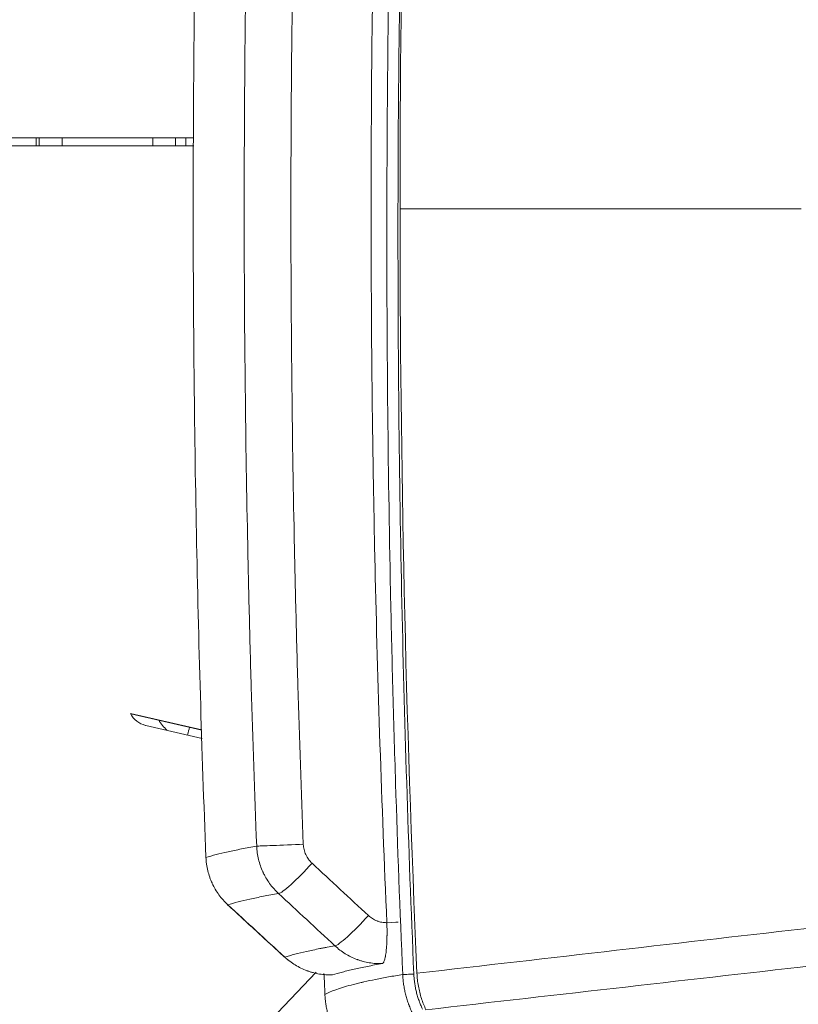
# Model space of a CAD drawing. Header units: millimetres. Extents: x 0 to 594, y 0 to 420.
# Tile 503 of 656: x 187 to 202, y 308 to 326. Entities that reach past the tile are written whole.
import ezdxf

# ---------------------------------------------------------------- set-up
doc = ezdxf.new("R2010")
doc.units = ezdxf.units.MM
doc.layers.add('1', color=7, linetype='Continuous', true_color=0xffffff)
doc.styles.add('Arial', font='txt')
doc.dimstyles.get("Standard").update_dxf_attribs({"dimtxt": 0.18, "dimasz": 0.18, "dimexe": 0.18, "dimexo": 0.0625, "dimgap": 0.09, "dimtad": 0, "dimtih": 1, "dimtoh": 1, "dimdec": 4, "dimzin": 0, "dimdsep": 46, "dimtxsty": 'Standard', "dimcen": 0.09, "dimadec": 0, "dimazin": 0, "dimtfac": 1, "dimtdec": 4, "dimtofl": 0, "dimtmove": 0, "dimatfit": 3, "dimfxl": 0, "dimtolj": 1, "dimtzin": 0, "dimarcsym": 0})

# ---------------------------------------------------------------- blocks, each defined once
blk = doc.blocks.new('_U3')
at = {"layer": '1', "color": 18, "lineweight": 18}
for p, q in [((145.912, 334.177), (158.012, 334.177)), ((156.012, 334.177), (156.012, 250.425)), ((145.911, 298.634), (158.012, 298.634)), ((156.012, 250.425), (161.012, 250.425))]:
    blk.add_line(p, q, dxfattribs=at)
at = {"layer": '1', "color": 18}
for points in [[(156.012, 334.177), (156.95, 330.677), (155.074, 330.677)], [(156.012, 298.634), (155.074, 302.134), (156.95, 302.134)]]:
    blk.add_solid(points, dxfattribs=at)
at = {"layer": '1', "color": 18, "linetype": 'Continuous', "lineweight": 13, "char_height": 3.5, "attachment_point": 7, "line_spacing_factor": 1.047437, "style": 'Arial'}
for s, insert in [('\\fArial|b0|i0;\\W1.0000;0.7', (162.697, 247.789)), ('\\fArial|b0|i0;\\W1.0000;CTRS', (172.644, 247.789)), ('\\fArial|b0|i0;\\W1.0000;FWD LIFT POINTS', (162.697, 240.727))]:
    blk.add_mtext(s, dxfattribs=dict(at, insert=insert))

msp = doc.modelspace()

# ---------------------------------------------------------------- linework, layer by layer
at = {"layer": '1', "color": 155, "linetype": 'Continuous', "lineweight": 18}
for p, q in [((190.367, 324.137), (170.216, 324.137)), ((190.367, 324.137), (170.216, 324.137)), ((187.461, 324.137), (187.461, 323.987)), ((170.216, 323.987), (190.367, 323.987)), ((170.216, 323.987), (190.367, 323.987)), ((189.204, 313.518), (190.519, 313.214)), ((189.204, 313.518), (190.519, 313.214)), ((190.519, 313.21), (189.206, 313.514)), ((190.519, 313.21), (189.206, 313.514)), ((190.524, 313.058), (189.482, 313.299)), ((190.524, 313.058), (189.482, 313.299)), ((190.993, 309.991), (190.997, 309.99)), ((190.993, 309.991), (190.997, 309.99)), ((192.042, 309.026), (192.046, 309.026)), ((192.042, 309.026), (192.046, 309.026))]:
    msp.add_line(p, q, dxfattribs=at)
at = {"layer": '1', "color": 155, "linetype": 'Continuous', "lineweight": 13}
for p, q in [((187.519, 323.987), (187.519, 324.137)), ((187.939, 324.137), (187.939, 323.987)), ((189.614, 323.987), (189.614, 324.137)), ((190.034, 324.137), (190.034, 323.987)), ((190.222, 323.987), (190.222, 324.137)), ((190.159, 306.155), (192.624, 308.747)), ((190.159, 306.155), (192.624, 308.747))]:
    msp.add_line(p, q, dxfattribs=at)
at = {"layer": '1', "color": 155, "linetype": 'Continuous', "lineweight": 18}
msp.add_ellipse((189.575, 313.705), major_axis=(0, -0.416), ratio=0.99863, start_param=5.179671, end_param=6.056293, dxfattribs=at)
msp.add_ellipse((189.575, 313.705), major_axis=(0, -0.416), ratio=0.99863, start_param=5.179671, end_param=6.056293, dxfattribs=at)
at = {"layer": '1', "color": 155, "linetype": 'Continuous', "lineweight": 13}
for centre, major_axis, ratio, start_param, end_param in [((190.412, 313.801), (0, -0.8), 0.99848, 5.24532, 5.545918), ((190.253, 313.021), (0.09, 0.39), 0.050989, 0.913812, 1.325215), ((192.27, 311.101), (-0.749, -0.029), 0.000118, 4.552208, 6.129208), ((192.27, 311.101), (-0.749, -0.029), 0.000118, 4.552208, 6.129208), ((192.43, 310.751), (-0.51, -0.55), 0.113086, 0.123702, 1.684274), ((192.43, 310.751), (-0.51, -0.55), 0.113086, 0.123702, 1.684274), ((193.469, 309.786), (-0.51, -0.55), 0.112803, 0.123799, 1.684656), ((193.469, 309.786), (-0.51, -0.55), 0.112803, 0.123799, 1.684656), ((193.89, 309.658), (-0.25, -0.011), 0.000021, 2.983705, 4.551795), ((193.89, 309.658), (-0.25, -0.011), 0.000021, 2.983705, 4.551795), ((194.37, 308.712), (0.15, 0.006), 0.018206, 3.306143, 5.10301)]:
    msp.add_ellipse(centre, major_axis=major_axis, ratio=ratio, start_param=start_param, end_param=end_param, dxfattribs=at)
for points, knots in [([(194.222, 308.705), (194.171, 309.881), (194.127, 311.057), (194.081, 312.528), (194.072, 312.822), (194.055, 313.41), (194.03, 314.292), (194.009, 315.175), (193.973, 316.94), (193.951, 318.411), (193.939, 319.883), (193.935, 320.471), (193.933, 320.765), (193.929, 321.648), (193.929, 322.237), (193.933, 325.18), (193.993, 329.887), (194.157, 334.591), (194.265, 336.943)], [0, 0, 0, 0, 0.125, 0.125, 0.15625, 0.15625, 0.1875, 0.25, 0.25, 0.375, 0.40625, 0.40625, 0.4375, 0.4375, 0.5, 0.5, 0.75, 1, 1, 1, 1]), ([(194.47, 336.935), (194.362, 334.585), (194.198, 329.883), (194.138, 325.177), (194.134, 322.236), (194.135, 321.647), (194.139, 320.471), (194.143, 319.883), (194.16, 318.118), (194.178, 316.942), (194.251, 313.414), (194.326, 311.063), (194.427, 308.712)], [0, 0, 0, 0, 0.25, 0.5, 0.5, 0.5625, 0.5625, 0.625, 0.625, 0.75, 0.75, 1, 1, 1, 1]), ([(193.93, 309.66), (193.833, 311.853), (193.76, 314.046), (193.699, 316.789), (193.689, 317.338), (193.67, 318.435), (193.648, 320.081), (193.639, 321.727), (193.639, 325.02), (193.663, 327.214), (193.735, 330.506), (193.766, 331.602), (193.811, 332.974), (193.821, 333.248), (193.84, 333.796), (193.871, 334.619), (193.905, 335.441), (193.929, 335.989)], [0, 0, 0, 0, 0.25, 0.25, 0.3125, 0.3125, 0.375, 0.5, 0.5, 0.75, 0.75, 0.875, 0.875, 0.90625, 0.90625, 0.9375, 1, 1, 1, 1]), ([(193.93, 309.66), (193.833, 311.853), (193.76, 314.046), (193.699, 316.789), (193.689, 317.338), (193.67, 318.435), (193.648, 320.081), (193.639, 321.727), (193.639, 325.02), (193.663, 327.214), (193.735, 330.506), (193.766, 331.602), (193.811, 332.974), (193.821, 333.248), (193.84, 333.796), (193.871, 334.619), (193.905, 335.441), (193.929, 335.989)], [0, 0, 0, 0, 0.25, 0.25, 0.3125, 0.3125, 0.375, 0.5, 0.5, 0.75, 0.75, 0.875, 0.875, 0.90625, 0.90625, 0.9375, 1, 1, 1, 1]), ([(191.529, 311.072), (191.491, 312.051), (191.457, 313.03), (191.414, 314.499), (191.401, 314.988), (191.383, 315.723), (191.377, 315.968), (191.367, 316.458), (191.321, 318.661), (191.299, 320.865), (191.299, 323.315), (191.301, 324.049), (191.305, 324.784), (191.309, 325.274), (191.311, 325.519), (191.323, 326.743), (191.337, 327.723), (191.395, 330.661), (191.452, 332.62), (191.529, 334.578)], [0, 0, 0, 0, 0.125, 0.125, 0.1875, 0.1875, 0.21875, 0.21875, 0.25, 0.5, 0.5, 0.5625, 0.59375, 0.59375, 0.625, 0.625, 0.75, 0.75, 1, 1, 1, 1]), ([(191.529, 311.072), (191.491, 312.051), (191.457, 313.03), (191.414, 314.499), (191.401, 314.988), (191.383, 315.723), (191.377, 315.968), (191.367, 316.458), (191.321, 318.661), (191.299, 320.865), (191.299, 323.315), (191.301, 324.049), (191.305, 324.784), (191.309, 325.274), (191.311, 325.519), (191.323, 326.743), (191.337, 327.723), (191.395, 330.661), (191.452, 332.62), (191.529, 334.578)], [0, 0, 0, 0, 0.125, 0.125, 0.1875, 0.1875, 0.21875, 0.21875, 0.25, 0.5, 0.5, 0.5625, 0.59375, 0.59375, 0.625, 0.625, 0.75, 0.75, 1, 1, 1, 1]), ([(192.389, 334.544), (192.313, 332.592), (192.255, 330.639), (192.198, 327.709), (192.184, 326.732), (192.172, 325.511), (192.17, 325.267), (192.166, 324.778), (192.162, 324.046), (192.16, 323.313), (192.16, 320.871), (192.179, 318.918), (192.222, 316.72), (192.227, 316.476), (192.238, 315.988), (192.244, 315.743), (192.261, 315.011), (192.301, 313.546), (192.351, 312.082), (192.389, 311.105)], [0, 0, 0, 0, 0.25, 0.25, 0.375, 0.375, 0.40625, 0.40625, 0.4375, 0.5, 0.5, 0.75, 0.75, 0.78125, 0.78125, 0.8125, 0.8125, 0.875, 1, 1, 1, 1]), ([(192.389, 334.544), (192.313, 332.592), (192.255, 330.639), (192.198, 327.709), (192.184, 326.732), (192.172, 325.511), (192.17, 325.267), (192.166, 324.778), (192.162, 324.046), (192.16, 323.313), (192.16, 320.871), (192.179, 318.918), (192.222, 316.72), (192.227, 316.476), (192.238, 315.988), (192.244, 315.743), (192.261, 315.011), (192.301, 313.546), (192.351, 312.082), (192.389, 311.105)], [0, 0, 0, 0, 0.25, 0.25, 0.375, 0.375, 0.40625, 0.40625, 0.4375, 0.5, 0.5, 0.75, 0.75, 0.78125, 0.78125, 0.8125, 0.8125, 0.875, 1, 1, 1, 1]), ([(190.593, 310.863), (190.65, 310.88), (190.713, 310.898), (190.849, 310.933), (190.922, 310.95), (191.078, 310.985), (191.161, 311.002), (191.338, 311.037), (191.431, 311.054), (191.529, 311.072)], [0, 0, 0, 0, 0.25, 0.25, 0.5, 0.5, 0.75, 0.75, 1, 1, 1, 1]), ([(190.593, 310.863), (190.65, 310.88), (190.713, 310.898), (190.849, 310.933), (190.922, 310.95), (191.078, 310.985), (191.161, 311.002), (191.338, 311.037), (191.431, 311.054), (191.529, 311.072)], [0, 0, 0, 0, 0.25, 0.25, 0.5, 0.5, 0.75, 0.75, 1, 1, 1, 1]), ([(191.931, 310.199), (191.916, 310.213), (191.901, 310.227), (191.883, 310.246), (191.88, 310.25), (191.872, 310.257), (191.862, 310.268), (191.851, 310.28), (191.817, 310.318), (191.792, 310.35), (191.744, 310.417), (191.721, 310.451), (191.69, 310.504), (191.68, 310.522), (191.666, 310.549), (191.659, 310.563), (191.652, 310.577), (191.648, 310.587), (191.646, 310.591), (191.626, 310.634), (191.611, 310.672), (191.584, 310.749), (191.561, 310.828), (191.546, 310.908), (191.535, 310.989), (191.531, 311.03), (191.529, 311.072)], [0, 0, 0, 0, 0.0625, 0.0625, 0.078125, 0.078125, 0.09375, 0.125, 0.125, 0.25, 0.25, 0.375, 0.375, 0.4375, 0.4375, 0.46875, 0.484375, 0.484375, 0.5, 0.5, 0.625, 0.625, 0.75, 0.875, 0.875, 1, 1, 1, 1]), ([(191.931, 310.199), (191.916, 310.213), (191.901, 310.227), (191.883, 310.246), (191.88, 310.25), (191.872, 310.257), (191.862, 310.268), (191.851, 310.28), (191.817, 310.318), (191.792, 310.35), (191.744, 310.417), (191.721, 310.451), (191.69, 310.504), (191.68, 310.522), (191.666, 310.549), (191.659, 310.563), (191.652, 310.577), (191.648, 310.587), (191.646, 310.591), (191.626, 310.634), (191.611, 310.672), (191.584, 310.749), (191.561, 310.828), (191.546, 310.908), (191.535, 310.989), (191.531, 311.03), (191.529, 311.072)], [0, 0, 0, 0, 0.0625, 0.0625, 0.078125, 0.078125, 0.09375, 0.125, 0.125, 0.25, 0.25, 0.375, 0.375, 0.4375, 0.4375, 0.46875, 0.484375, 0.484375, 0.5, 0.5, 0.625, 0.625, 0.75, 0.875, 0.875, 1, 1, 1, 1]), ([(192.389, 311.105), (192.39, 311.089), (192.392, 311.072), (192.396, 311.04), (192.402, 311.008), (192.411, 310.977), (192.422, 310.946), (192.428, 310.93), (192.438, 310.908), (192.442, 310.9), (192.449, 310.886), (192.453, 310.878), (192.466, 310.857), (192.475, 310.843), (192.494, 310.817), (192.504, 310.804), (192.518, 310.789), (192.52, 310.786), (192.526, 310.78), (192.529, 310.777), (192.537, 310.768), (192.543, 310.762), (192.549, 310.756)], [0, 0, 0, 0, 0.125, 0.125, 0.25, 0.375, 0.375, 0.5, 0.5, 0.5625, 0.5625, 0.625, 0.625, 0.75, 0.75, 0.875, 0.875, 0.90625, 0.90625, 0.9375, 0.9375, 1, 1, 1, 1]), ([(192.389, 311.105), (192.39, 311.089), (192.392, 311.072), (192.396, 311.04), (192.402, 311.008), (192.411, 310.977), (192.422, 310.946), (192.428, 310.93), (192.438, 310.908), (192.442, 310.9), (192.449, 310.886), (192.453, 310.878), (192.466, 310.857), (192.475, 310.843), (192.494, 310.817), (192.504, 310.804), (192.518, 310.789), (192.52, 310.786), (192.526, 310.78), (192.529, 310.777), (192.537, 310.768), (192.543, 310.762), (192.549, 310.756)], [0, 0, 0, 0, 0.125, 0.125, 0.25, 0.375, 0.375, 0.5, 0.5, 0.5625, 0.5625, 0.625, 0.625, 0.75, 0.75, 0.875, 0.875, 0.90625, 0.90625, 0.9375, 0.9375, 1, 1, 1, 1]), ([(191.931, 310.199), (191.833, 310.182), (191.74, 310.164), (191.564, 310.13), (191.481, 310.112), (191.325, 310.077), (191.253, 310.06), (191.117, 310.025), (191.055, 310.008), (190.997, 309.99)], [0, 0, 0, 0, 0.25, 0.25, 0.5, 0.5, 0.75, 0.75, 1, 1, 1, 1]), ([(191.931, 310.199), (191.833, 310.182), (191.74, 310.164), (191.564, 310.13), (191.481, 310.112), (191.325, 310.077), (191.253, 310.06), (191.117, 310.025), (191.055, 310.008), (190.997, 309.99)], [0, 0, 0, 0, 0.25, 0.25, 0.5, 0.5, 0.75, 0.75, 1, 1, 1, 1]), ([(193.589, 309.792), (193.601, 309.781), (193.613, 309.771), (193.637, 309.752), (193.663, 309.734), (193.69, 309.719), (193.718, 309.705), (193.732, 309.699), (193.748, 309.692), (193.75, 309.692), (193.754, 309.69), (193.756, 309.69), (193.761, 309.688), (193.773, 309.684), (193.784, 309.68), (193.806, 309.674), (193.837, 309.667), (193.867, 309.663), (193.891, 309.661), (193.898, 309.661), (193.914, 309.66), (193.922, 309.66), (193.93, 309.66)], [0, 0, 0, 0, 0.125, 0.125, 0.25, 0.375, 0.375, 0.5, 0.5, 0.515625, 0.515625, 0.53125, 0.53125, 0.5625, 0.625, 0.625, 0.75, 0.875, 0.875, 0.9375, 0.9375, 1, 1, 1, 1]), ([(193.589, 309.792), (193.601, 309.781), (193.613, 309.771), (193.637, 309.752), (193.663, 309.734), (193.69, 309.719), (193.718, 309.705), (193.732, 309.699), (193.748, 309.692), (193.75, 309.692), (193.754, 309.69), (193.756, 309.69), (193.761, 309.688), (193.773, 309.684), (193.784, 309.68), (193.806, 309.674), (193.837, 309.667), (193.867, 309.663), (193.891, 309.661), (193.898, 309.661), (193.914, 309.66), (193.922, 309.66), (193.93, 309.66)], [0, 0, 0, 0, 0.125, 0.125, 0.25, 0.375, 0.375, 0.5, 0.5, 0.515625, 0.515625, 0.53125, 0.53125, 0.5625, 0.625, 0.625, 0.75, 0.875, 0.875, 0.9375, 0.9375, 1, 1, 1, 1]), ([(193.845, 308.906), (193.849, 308.906), (193.856, 308.91), (193.863, 308.918), (193.867, 308.924), (193.868, 308.925), (193.869, 308.927), (193.87, 308.929), (193.873, 308.934), (193.875, 308.939), (193.88, 308.951), (193.883, 308.96), (193.889, 308.979), (193.892, 308.99), (193.896, 309.008), (193.898, 309.014), (193.9, 309.022), (193.9, 309.024), (193.901, 309.027), (193.902, 309.032), (193.903, 309.037), (193.906, 309.054), (193.908, 309.069), (193.913, 309.1), (193.915, 309.117), (193.918, 309.152), (193.92, 309.17), (193.922, 309.191), (193.922, 309.194), (193.923, 309.199), (193.923, 309.206), (193.925, 309.223), (193.926, 309.238), (193.927, 309.268), (193.93, 309.31), (193.931, 309.354), (193.932, 309.387), (193.932, 309.399), (193.932, 309.413), (193.932, 309.416), (193.932, 309.422), (193.933, 309.425), (193.933, 309.433), (193.933, 309.439), (193.933, 309.468), (193.933, 309.492), (193.933, 309.539), (193.932, 309.563), (193.931, 309.611), (193.931, 309.636), (193.93, 309.66)], [0, 0, 0, 0, 0.0625, 0.125, 0.125, 0.132813, 0.132813, 0.140625, 0.15625, 0.1875, 0.1875, 0.25, 0.25, 0.3125, 0.3125, 0.34375, 0.34375, 0.351563, 0.351563, 0.359375, 0.375, 0.375, 0.4375, 0.4375, 0.5, 0.5, 0.5625, 0.5625, 0.570313, 0.570313, 0.578125, 0.59375, 0.625, 0.625, 0.6875, 0.75, 0.75, 0.78125, 0.78125, 0.789063, 0.789063, 0.796875, 0.796875, 0.8125, 0.8125, 0.875, 0.875, 0.9375, 0.9375, 1, 1, 1, 1]), ([(193.845, 308.906), (193.849, 308.906), (193.856, 308.91), (193.863, 308.918), (193.867, 308.924), (193.868, 308.925), (193.869, 308.927), (193.87, 308.929), (193.873, 308.934), (193.875, 308.939), (193.88, 308.951), (193.883, 308.96), (193.889, 308.979), (193.892, 308.99), (193.896, 309.008), (193.898, 309.014), (193.9, 309.022), (193.9, 309.024), (193.901, 309.027), (193.902, 309.032), (193.903, 309.037), (193.906, 309.054), (193.908, 309.069), (193.913, 309.1), (193.915, 309.117), (193.918, 309.152), (193.92, 309.17), (193.922, 309.191), (193.922, 309.194), (193.923, 309.199), (193.923, 309.206), (193.925, 309.223), (193.926, 309.238), (193.927, 309.268), (193.93, 309.31), (193.931, 309.354), (193.932, 309.387), (193.932, 309.399), (193.932, 309.413), (193.932, 309.416), (193.932, 309.422), (193.933, 309.425), (193.933, 309.433), (193.933, 309.439), (193.933, 309.468), (193.933, 309.492), (193.933, 309.539), (193.932, 309.563), (193.931, 309.611), (193.931, 309.636), (193.93, 309.66)], [0, 0, 0, 0, 0.0625, 0.125, 0.125, 0.132813, 0.132813, 0.140625, 0.15625, 0.1875, 0.1875, 0.25, 0.25, 0.3125, 0.3125, 0.34375, 0.34375, 0.351563, 0.351563, 0.359375, 0.375, 0.375, 0.4375, 0.4375, 0.5, 0.5, 0.5625, 0.5625, 0.570313, 0.570313, 0.578125, 0.59375, 0.625, 0.625, 0.6875, 0.75, 0.75, 0.78125, 0.78125, 0.789063, 0.789063, 0.796875, 0.796875, 0.8125, 0.8125, 0.875, 0.875, 0.9375, 0.9375, 1, 1, 1, 1]), ([(192.046, 309.026), (192.075, 309.034), (192.104, 309.043), (192.151, 309.056), (192.167, 309.06), (192.199, 309.069), (192.215, 309.074), (192.299, 309.095), (192.371, 309.113), (192.525, 309.147), (192.607, 309.165), (192.716, 309.186), (192.738, 309.191), (192.783, 309.199), (192.806, 309.204), (192.875, 309.217), (192.922, 309.225), (192.971, 309.234)], [0, 0, 0, 0, 0.125, 0.125, 0.1875, 0.1875, 0.25, 0.25, 0.5, 0.5, 0.75, 0.75, 0.8125, 0.8125, 0.875, 0.875, 1, 1, 1, 1]), ([(192.046, 309.026), (192.075, 309.034), (192.104, 309.043), (192.151, 309.056), (192.167, 309.06), (192.199, 309.069), (192.215, 309.074), (192.299, 309.095), (192.371, 309.113), (192.525, 309.147), (192.607, 309.165), (192.716, 309.186), (192.738, 309.191), (192.783, 309.199), (192.806, 309.204), (192.875, 309.217), (192.922, 309.225), (192.971, 309.234)], [0, 0, 0, 0, 0.125, 0.125, 0.1875, 0.1875, 0.25, 0.25, 0.5, 0.5, 0.75, 0.75, 0.8125, 0.8125, 0.875, 0.875, 1, 1, 1, 1]), ([(193.845, 308.906), (193.835, 308.905), (193.82, 308.905), (193.805, 308.905), (193.795, 308.905), (193.79, 308.905), (193.765, 308.906), (193.745, 308.906), (193.685, 308.91), (193.645, 308.915), (193.567, 308.928), (193.528, 308.936), (193.471, 308.952), (193.451, 308.958), (193.423, 308.967), (193.408, 308.972), (193.394, 308.977), (193.385, 308.98), (193.38, 308.982), (193.338, 308.998), (193.301, 309.014), (193.23, 309.049), (193.16, 309.087), (193.095, 309.132), (193.031, 309.18), (193.001, 309.206), (192.971, 309.234)], [0, 0, 0, 0, 0.03125, 0.046875, 0.046875, 0.0625, 0.0625, 0.125, 0.125, 0.25, 0.25, 0.375, 0.375, 0.4375, 0.4375, 0.46875, 0.484375, 0.484375, 0.5, 0.5, 0.625, 0.625, 0.75, 0.875, 0.875, 1, 1, 1, 1]), ([(193.845, 308.906), (193.835, 308.905), (193.82, 308.905), (193.805, 308.905), (193.795, 308.905), (193.79, 308.905), (193.765, 308.906), (193.745, 308.906), (193.685, 308.91), (193.645, 308.915), (193.567, 308.928), (193.528, 308.936), (193.471, 308.952), (193.451, 308.958), (193.423, 308.967), (193.408, 308.972), (193.394, 308.977), (193.385, 308.98), (193.38, 308.982), (193.338, 308.998), (193.301, 309.014), (193.23, 309.049), (193.16, 309.087), (193.095, 309.132), (193.031, 309.18), (193.001, 309.206), (192.971, 309.234)], [0, 0, 0, 0, 0.03125, 0.046875, 0.046875, 0.0625, 0.0625, 0.125, 0.125, 0.25, 0.25, 0.375, 0.375, 0.4375, 0.4375, 0.46875, 0.484375, 0.484375, 0.5, 0.5, 0.625, 0.625, 0.75, 0.875, 0.875, 1, 1, 1, 1]), ([(202.013, 308.894), (200.786, 308.754), (199.559, 308.614), (197.104, 308.334), (195.877, 308.194), (194.65, 308.054)], [0, 0, 0, 0, 0.5, 0.5, 1, 1, 1, 1]), ([(192.787, 308.339), (192.794, 308.343), (192.801, 308.347), (192.817, 308.354), (192.824, 308.358), (192.849, 308.369), (192.866, 308.377), (192.92, 308.399), (192.96, 308.415), (193.048, 308.445), (193.096, 308.46), (193.2, 308.491), (193.256, 308.507), (193.346, 308.53), (193.392, 308.541), (193.441, 308.553), (193.465, 308.559), (193.473, 308.561), (193.49, 308.564), (193.566, 308.582), (193.718, 308.614), (193.956, 308.66), (194.131, 308.69), (194.222, 308.705)], [0, 0, 0, 0, 0.03125, 0.03125, 0.0625, 0.0625, 0.125, 0.125, 0.25, 0.25, 0.375, 0.375, 0.5, 0.5, 0.5625, 0.59375, 0.59375, 0.609375, 0.609375, 0.625, 0.75, 0.875, 1, 1, 1, 1]), ([(194.396, 308.001), (194.383, 308.029), (194.371, 308.056), (194.353, 308.099), (194.348, 308.113), (194.339, 308.134), (194.337, 308.141), (194.331, 308.156), (194.329, 308.163), (194.316, 308.199), (194.297, 308.256), (194.273, 308.344), (194.254, 308.433), (194.238, 308.522), (194.231, 308.583), (194.225, 308.644), (194.223, 308.674), (194.222, 308.705)], [0, 0, 0, 0, 0.125, 0.125, 0.1875, 0.1875, 0.21875, 0.21875, 0.25, 0.25, 0.375, 0.5, 0.625, 0.75, 0.875, 0.875, 1, 1, 1, 1]), ([(194.427, 308.712), (194.428, 308.684), (194.432, 308.628), (194.442, 308.545), (194.456, 308.463), (194.473, 308.382), (194.495, 308.301), (194.515, 308.242), (194.527, 308.209), (194.531, 308.196), (194.534, 308.19), (194.541, 308.17), (194.546, 308.157), (194.562, 308.119), (194.573, 308.093), (194.585, 308.068)], [0, 0, 0, 0, 0.125, 0.25, 0.375, 0.5, 0.625, 0.75, 0.78125, 0.78125, 0.8125, 0.8125, 0.875, 0.875, 1, 1, 1, 1])]:
    msp.add_open_spline(points, degree=3, knots=knots, dxfattribs=at)
at = {"layer": '1', "color": 155, "linetype": 'Continuous', "lineweight": 18}
for points, degree in [([(194.485, 336.922), (194.276, 332.227), (194.172, 327.526), (194.172, 322.825)], 3), ([(194.172, 322.825), (194.172, 318.124), (194.276, 313.423), (194.485, 308.727)], 3), ([(190.993, 309.991), (192.042, 309.026)], 1), ([(190.993, 309.991), (192.042, 309.026)], 1), ([(192.77, 308.723), (192.776, 308.595), (192.781, 308.467), (192.787, 308.339)], 3)]:
    msp.add_open_spline(points, degree=degree, dxfattribs=at)
for points, knots in [([(190.592, 334.786), (190.553, 333.79), (190.519, 332.794), (190.475, 331.299), (190.462, 330.8), (190.444, 330.053), (190.438, 329.803), (190.427, 329.305), (190.38, 327.062), (190.358, 324.819), (190.359, 322.326), (190.36, 321.578), (190.365, 320.831), (190.369, 320.332), (190.371, 320.083), (190.383, 318.836), (190.398, 317.839), (190.456, 314.849), (190.515, 312.856), (190.593, 310.863)], [0, 0, 0, 0, 0.125, 0.125, 0.1875, 0.1875, 0.21875, 0.21875, 0.25, 0.5, 0.5, 0.5625, 0.59375, 0.59375, 0.625, 0.625, 0.75, 0.75, 1, 1, 1, 1]), ([(190.592, 334.786), (190.553, 333.79), (190.519, 332.794), (190.475, 331.299), (190.462, 330.8), (190.444, 330.053), (190.438, 329.803), (190.427, 329.305), (190.38, 327.062), (190.358, 324.819), (190.359, 322.326), (190.36, 321.578), (190.365, 320.831), (190.369, 320.332), (190.371, 320.083), (190.383, 318.836), (190.398, 317.839), (190.456, 314.849), (190.515, 312.856), (190.593, 310.863)], [0, 0, 0, 0, 0.125, 0.125, 0.1875, 0.1875, 0.21875, 0.21875, 0.25, 0.5, 0.5, 0.5625, 0.59375, 0.59375, 0.625, 0.625, 0.75, 0.75, 1, 1, 1, 1]), ([(190.593, 310.863), (190.594, 310.842), (190.595, 310.822), (190.597, 310.796), (190.598, 310.79), (190.599, 310.78), (190.601, 310.765), (190.603, 310.749), (190.61, 310.698), (190.618, 310.658), (190.637, 310.578), (190.649, 310.539), (190.669, 310.48), (190.676, 310.461), (190.688, 310.433), (190.694, 310.418), (190.7, 310.404), (190.704, 310.395), (190.706, 310.39), (190.726, 310.347), (190.745, 310.311), (190.787, 310.24), (190.832, 310.172), (190.883, 310.109), (190.938, 310.048), (190.967, 310.018), (190.997, 309.99)], [0, 0, 0, 0, 0.0625, 0.0625, 0.078125, 0.078125, 0.09375, 0.125, 0.125, 0.25, 0.25, 0.375, 0.375, 0.4375, 0.4375, 0.46875, 0.484375, 0.484375, 0.5, 0.5, 0.625, 0.625, 0.75, 0.875, 0.875, 1, 1, 1, 1]), ([(190.593, 310.863), (190.594, 310.842), (190.595, 310.822), (190.597, 310.796), (190.598, 310.79), (190.599, 310.78), (190.601, 310.765), (190.603, 310.749), (190.61, 310.698), (190.618, 310.658), (190.637, 310.578), (190.649, 310.539), (190.669, 310.48), (190.676, 310.461), (190.688, 310.433), (190.694, 310.418), (190.7, 310.404), (190.704, 310.395), (190.706, 310.39), (190.726, 310.347), (190.745, 310.311), (190.787, 310.24), (190.832, 310.172), (190.883, 310.109), (190.938, 310.048), (190.967, 310.018), (190.997, 309.99)], [0, 0, 0, 0, 0.0625, 0.0625, 0.078125, 0.078125, 0.09375, 0.125, 0.125, 0.25, 0.25, 0.375, 0.375, 0.4375, 0.4375, 0.46875, 0.484375, 0.484375, 0.5, 0.5, 0.625, 0.625, 0.75, 0.875, 0.875, 1, 1, 1, 1]), ([(192.046, 309.026), (192.061, 309.012), (192.076, 308.999), (192.096, 308.982), (192.1, 308.979), (192.108, 308.973), (192.12, 308.963), (192.132, 308.954), (192.172, 308.924), (192.205, 308.901), (192.274, 308.859), (192.309, 308.84), (192.381, 308.805), (192.418, 308.789), (192.461, 308.773), (192.466, 308.771), (192.475, 308.768), (192.49, 308.763), (192.504, 308.758), (192.533, 308.749), (192.552, 308.744), (192.61, 308.728), (192.649, 308.72), (192.728, 308.707), (192.767, 308.703), (192.847, 308.697), (192.887, 308.697), (192.928, 308.698)], [0, 0, 0, 0, 0.0625, 0.0625, 0.078125, 0.078125, 0.09375, 0.125, 0.125, 0.25, 0.25, 0.375, 0.375, 0.5, 0.5, 0.515625, 0.515625, 0.53125, 0.5625, 0.5625, 0.625, 0.625, 0.75, 0.75, 0.875, 0.875, 1, 1, 1, 1]), ([(192.046, 309.026), (192.061, 309.012), (192.076, 308.999), (192.096, 308.982), (192.1, 308.979), (192.108, 308.973), (192.12, 308.963), (192.132, 308.954), (192.172, 308.924), (192.205, 308.901), (192.274, 308.859), (192.309, 308.84), (192.381, 308.805), (192.418, 308.789), (192.461, 308.773), (192.466, 308.771), (192.475, 308.768), (192.49, 308.763), (192.504, 308.758), (192.533, 308.749), (192.552, 308.744), (192.61, 308.728), (192.649, 308.72), (192.728, 308.707), (192.767, 308.703), (192.847, 308.697), (192.887, 308.697), (192.928, 308.698)], [0, 0, 0, 0, 0.0625, 0.0625, 0.078125, 0.078125, 0.09375, 0.125, 0.125, 0.25, 0.25, 0.375, 0.375, 0.5, 0.5, 0.515625, 0.515625, 0.53125, 0.5625, 0.5625, 0.625, 0.625, 0.75, 0.75, 0.875, 0.875, 1, 1, 1, 1]), ([(192.928, 308.698), (192.984, 308.715), (193.045, 308.733), (193.129, 308.754), (193.146, 308.759), (193.18, 308.767), (193.233, 308.78), (193.288, 308.793), (193.403, 308.819), (193.566, 308.854), (193.749, 308.889), (193.845, 308.906)], [0, 0, 0, 0, 0.25, 0.25, 0.3125, 0.3125, 0.375, 0.5, 0.5, 0.75, 1, 1, 1, 1]), ([(192.928, 308.698), (192.984, 308.715), (193.045, 308.733), (193.129, 308.754), (193.146, 308.759), (193.18, 308.767), (193.233, 308.78), (193.288, 308.793), (193.403, 308.819), (193.566, 308.854), (193.749, 308.889), (193.845, 308.906)], [0, 0, 0, 0, 0.25, 0.25, 0.3125, 0.3125, 0.375, 0.5, 0.5, 0.75, 1, 1, 1, 1]), ([(194.485, 308.727), (194.487, 308.687), (194.492, 308.608), (194.51, 308.49), (194.534, 308.376), (194.566, 308.265), (194.604, 308.157), (194.635, 308.088), (194.65, 308.054)], [0, 0, 0, 0, 0.171057, 0.340351, 0.507887, 0.67367, 0.837706, 1, 1, 1, 1]), ([(192.787, 308.339), (192.788, 308.308), (192.791, 308.277), (192.795, 308.231), (192.797, 308.215), (192.8, 308.192), (192.801, 308.184), (192.803, 308.169), (192.804, 308.161), (192.81, 308.123), (192.821, 308.062), (192.842, 307.972), (192.867, 307.883), (192.897, 307.796), (192.932, 307.711), (192.958, 307.655), (192.972, 307.627)], [0, 0, 0, 0, 0.125, 0.125, 0.1875, 0.1875, 0.21875, 0.21875, 0.25, 0.25, 0.375, 0.5, 0.625, 0.75, 0.875, 1, 1, 1, 1])]:
    msp.add_open_spline(points, degree=3, knots=knots, dxfattribs=at)
at = {"layer": '1', "color": 155, "linetype": 'Continuous', "lineweight": 13}
for points in [[(201.57, 322.825), (199.104, 322.825), (196.638, 322.825), (194.172, 322.825)], [(192.549, 310.756), (192.896, 310.435), (193.243, 310.113), (193.589, 309.792)], [(192.549, 310.756), (192.896, 310.435), (193.243, 310.113), (193.589, 309.792)], [(192.971, 309.234), (192.624, 309.555), (192.278, 309.877), (191.931, 310.199)], [(192.971, 309.234), (192.624, 309.555), (192.278, 309.877), (191.931, 310.199)], [(190.997, 309.99), (191.347, 309.669), (191.697, 309.347), (192.046, 309.026)], [(190.997, 309.99), (191.347, 309.669), (191.697, 309.347), (192.046, 309.026)], [(194.485, 308.727), (196.938, 309.01), (199.392, 309.293), (201.846, 309.576)]]:
    msp.add_open_spline(points, degree=3, dxfattribs=at)

# ---------------------------------------------------------------- dimensions: what is measured, and where the dimension line sits
at = {"layer": '1', "color": 18, "linetype": 'Continuous', "lineweight": 13}
dim = msp.add_linear_dim(base=(156.012, 298.634), p1=(145.912, 334.177), p2=(145.911, 298.634), angle=90, text=' <> \\fArial|b0|i0;\\C18;{\\H1.00x;\\fArial|b0|i0;CTRS\\fArial|b0|i0;}\\C18;\\P\\fArial|b0|i0;\\C18;{\\H1.00x;\\fArial|b0|i0;FWD LIFT POINTS\\fArial|b0|i0;}\\C18;', dimstyle='Standard', override={"dimtxt": 3.5, "dimasz": 3.5, "dimexe": 2, "dimexo": 0, "dimgap": 1.5, "dimtih": 1, "dimtoh": 1, "dimdec": 1, "dimlfac": 0.02, "dimdsep": 46, "dimlunit": 2, "dimtxsty": 'Arial', "dimsah": 1, "dimse1": 0, "dimse2": 0, "dimsd1": 0, "dimsd2": 0, "dimclrd": 18, "dimclre": 18, "dimclrt": 18, "dimtol": 0, "dimtm": -0.1, "dimtfac": 1, "dimtdec": 2, "dimtofl": 1, "dimtmove": 1, "dimlwd": 18, "dimlwe": 18}, dxfattribs=at)
dim.commit()
dim.dimension.update_dxf_attribs({"geometry": '_U3', "text_midpoint": (183.344, 246.917), "dimtype": 160})

doc.saveas('drawing.dxf')
